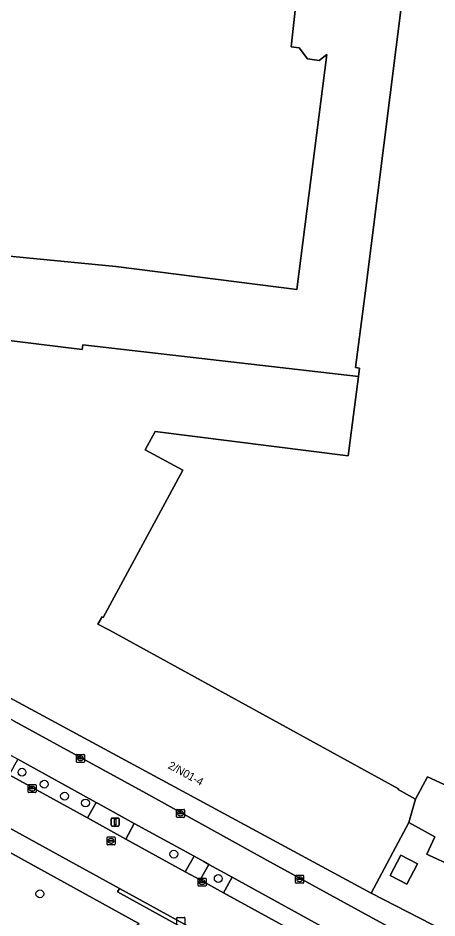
# Model space of a CAD drawing. Extents: x 161087 to 161926, y 382572 to 383873.
# Drawn here: x 161765.6 to 161817.9, y 383171.6 to 383284.1 of the extents above; entities that cross this region are included whole.
import ezdxf

# ---------------------------------------------------------------- set-up
doc = ezdxf.new("R2010")
doc.units = 0
for name, color, linetype in [('IMGEO_Berm_groen', 7, 'Continuous'), ('IMGEO_Berm_open', 7, 'Continuous'), ('IMGEO_Boom', 7, 'Continuous'), ('IMGEO_Erf', 7, 'Continuous'), ('IMGEO_Fietspad_gesloten', 7, 'Continuous'), ('IMGEO_Groenvoorziening', 7, 'Continuous'), ('IMGEO_Kolk', 7, 'Continuous'), ('IMGEO_Lage_trafo', 7, 'Continuous'), ('IMGEO_Lichtmast', 7, 'Continuous'), ('IMGEO_Pand', 7, 'Continuous'), ('IMGEO_Pand_nummerreeks', 7, 'Continuous'), ('IMGEO_Rijbaan_lokaal_gesloten', 7, 'Continuous'), ('IMGEO_Rioolput', 7, 'Continuous'), ('IMGEO_Voetpad_open', 7, 'Continuous')]:
    doc.layers.add(name, color=color, linetype=linetype)

msp = doc.modelspace()

# ---------------------------------------------------------------- linework, layer by layer
at = {"layer": 'IMGEO_Berm_groen'}
for points in [[(161765.55, 383191.45), (161764.46, 383189.51), (161774.26, 383184.12), (161775.35, 383186.06)], [(161780.11, 383183.44), (161779.04, 383181.49), (161786.48, 383177.4), (161787.57, 383179.34)], [(161792.33, 383176.72), (161789.41, 383178.32), (161788.36, 383176.37), (161791.25, 383174.78)]]:
    msp.add_lwpolyline(points, close=True, dxfattribs=at)
at = {"layer": 'IMGEO_Berm_open'}
for points in [[(161775.35, 383186.06), (161774.26, 383184.12), (161779.04, 383181.49), (161780.11, 383183.44), (161775.6, 383185.92)], [(161789.41, 383178.32), (161788.79, 383178.67), (161787.57, 383179.34), (161786.48, 383177.4), (161788.36, 383176.37)], [(161792.33, 383176.72), (161791.25, 383174.78), (161805.55, 383166.92), (161806.62, 383168.84), (161806.34, 383169)]]:
    msp.add_lwpolyline(points, close=True, dxfattribs=at)
at = {"layer": 'IMGEO_Boom'}
for centre in [(161766.08, 383189.84), (161768.85, 383188.34), (161771.39, 383186.85), (161774.01, 383185.99), (161785.05, 383179.6), (161790.6, 383176.55), (161768.31, 383174.64)]:
    msp.add_circle(centre, 0.489, dxfattribs=at)
at = {"layer": 'IMGEO_Erf'}
for points in [[(161715.07, 383287.62), (161714.36, 383283.2), (161715.67, 383282.94), (161713.93, 383272.22), (161721.18, 383268.8), (161721.25, 383268.93), (161724.16, 383267.53), (161726.72, 383266.3), (161754.7, 383252.86), (161755, 383255.26), (161777.82, 383253.04), (161800.43, 383250.18), (161804.15, 383279.52), (161803.21, 383278.8), (161801.77, 383278.98), (161800.69, 383280.38), (161799.69, 383280.51), (161801.29, 383294.95)], [(161814.38, 383292.72), (161808.98, 383250), (161807.77, 383240.41), (161808.24, 383240.35), (161808.11, 383239.29), (161807.62, 383235.47), (161806.85, 383229.37), (161782.71, 383232.42), (161781.47, 383230.13), (161786.19, 383227.57), (161776.21, 383209.19), (161776.06, 383209.27), (161775.95, 383209.06), (161775.57, 383208.36), (161777.03, 383207.57), (161813.14, 383187.78), (161813.08, 383187.66), (161815.23, 383186.48), (161816.74, 383189.24), (161818.83, 383188.32)]]:
    msp.add_lwpolyline(points, dxfattribs=at)
at = {"layer": 'IMGEO_Fietspad_gesloten'}
for points in [[(161813.48, 383169.65), (161808.08, 383172.61), (161796.69, 383178.84), (161781.54, 383187.21), (161765.08, 383196.21), (161740.29, 383209.89), (161724.1, 383218.79), (161711.61, 383225.69), (161701.8, 383231.1), (161692.49, 383236.24), (161675.83, 383245.42), (161668.78, 383249.29)], [(161673.41, 383242.19), (161685.15, 383235.73), (161685.82, 383235.37), (161699.17, 383227.98), (161700.08, 383227.48), (161706.58, 383223.89), (161716.76, 383218.27), (161724.95, 383213.76), (161732.53, 383209.59), (161738.96, 383206.05), (161741.88, 383204.44), (161742.9, 383203.88), (161744.57, 383202.96), (161750.77, 383199.57), (161759.78, 383194.62), (161765.55, 383191.45), (161775.35, 383186.06), (161775.6, 383185.92), (161780.11, 383183.44), (161787.57, 383179.34), (161788.79, 383178.67), (161789.41, 383178.32), (161792.33, 383176.72), (161806.34, 383169)]]:
    msp.add_lwpolyline(points, dxfattribs=at)
at = {"layer": 'IMGEO_Groenvoorziening'}
msp.add_lwpolyline([(161746.55, 383189.7), (161744.3, 383188.24), (161761.69, 383161.98), (161763.41, 383159.38), (161780.73, 383170.91), (161780.61, 383170.97)], close=True, dxfattribs=at)
at = {"layer": 'IMGEO_Kolk'}
for p, q in [((161772.88, 383191.14), (161772.88, 383191.99)), ((161772.95, 383192.07), (161773.81, 383192.07)), ((161773.14, 383191.56), (161773.14, 383191.57)), ((161773.18, 383191.61), (161773.58, 383191.61)), ((161773.57, 383191.52), (161773.18, 383191.52)), ((161773.39, 383191.29), (161773.36, 383191.29)), ((161773.37, 383191.85), (161773.39, 383191.85)), ((161773.62, 383191.57), (161773.62, 383191.56)), ((161773.88, 383191.99), (161773.88, 383191.14)), ((161773.81, 383191.07), (161772.95, 383191.07)), ((161766.84, 383187.37), (161766.84, 383188.22)), ((161766.91, 383188.3), (161767.76, 383188.3)), ((161767.09, 383187.79), (161767.09, 383187.8)), ((161767.53, 383187.75), (161767.13, 383187.75)), ((161767.14, 383187.84), (161767.53, 383187.84)), ((161767.32, 383188.07), (161767.35, 383188.07)), ((161767.58, 383187.8), (161767.58, 383187.79)), ((161767.84, 383188.22), (161767.84, 383187.37)), ((161767.76, 383187.29), (161766.91, 383187.29)), ((161767.35, 383187.52), (161767.32, 383187.52)), ((161785.38, 383184.26), (161785.38, 383185.11)), ((161785.46, 383185.18), (161786.31, 383185.18)), ((161785.64, 383184.68), (161785.64, 383184.69)), ((161786.08, 383184.64), (161785.68, 383184.64)), ((161785.69, 383184.73), (161786.08, 383184.73)), ((161785.87, 383184.96), (161785.9, 383184.96)), ((161785.89, 383184.4), (161785.87, 383184.4)), ((161786.13, 383184.69), (161786.13, 383184.68)), ((161786.38, 383185.11), (161786.38, 383184.26)), ((161786.31, 383184.18), (161785.46, 383184.18)), ((161788.07, 383175.67), (161788.07, 383176.53)), ((161788.15, 383176.6), (161789, 383176.6)), ((161789.08, 383176.53), (161789.08, 383175.67)), ((161800.26, 383176.04), (161800.26, 383176.89)), ((161800.34, 383176.97), (161801.19, 383176.97)), ((161800.57, 383176.51), (161800.96, 383176.51)), ((161800.75, 383176.75), (161800.78, 383176.75)), ((161801.26, 383176.89), (161801.26, 383176.04)), ((161789, 383175.6), (161788.15, 383175.6)), ((161788.33, 383176.09), (161788.33, 383176.11)), ((161788.77, 383176.06), (161788.37, 383176.06)), ((161788.38, 383176.14), (161788.77, 383176.14)), ((161788.56, 383176.38), (161788.59, 383176.38)), ((161788.58, 383175.82), (161788.56, 383175.82)), ((161788.82, 383176.11), (161788.82, 383176.09)), ((161801.19, 383175.97), (161800.34, 383175.97)), ((161800.52, 383176.46), (161800.52, 383176.47)), ((161800.96, 383176.42), (161800.56, 383176.42)), ((161800.77, 383176.19), (161800.75, 383176.19)), ((161801.01, 383176.47), (161801.01, 383176.46)), ((161785.43, 383170.76), (161785.43, 383171.62)), ((161785.5, 383171.69), (161786.36, 383171.69)), ((161786.43, 383171.62), (161786.43, 383170.76))]:
    msp.add_line(p, q, dxfattribs=at)
for points in [[(161772.88, 383191.14), (161772.88, 383191.99)], [(161772.95, 383192.07), (161773.81, 383192.07)], [(161773.88, 383191.99), (161773.88, 383191.14)], [(161773.81, 383191.07), (161772.95, 383191.07)], [(161766.84, 383187.37), (161766.84, 383188.22)], [(161766.91, 383188.3), (161767.76, 383188.3)], [(161767.84, 383188.22), (161767.84, 383187.37)], [(161767.76, 383187.29), (161766.91, 383187.29)], [(161785.38, 383184.26), (161785.38, 383185.11)], [(161785.46, 383185.18), (161786.31, 383185.18)], [(161786.38, 383185.11), (161786.38, 383184.26)], [(161786.31, 383184.18), (161785.46, 383184.18)], [(161788.07, 383175.67), (161788.07, 383176.53)], [(161788.15, 383176.6), (161789, 383176.6)], [(161789.08, 383176.53), (161789.08, 383175.67)], [(161800.26, 383176.04), (161800.26, 383176.89)], [(161800.34, 383176.97), (161801.19, 383176.97)], [(161801.26, 383176.89), (161801.26, 383176.04)], [(161789, 383175.6), (161788.15, 383175.6)], [(161801.19, 383175.97), (161800.34, 383175.97)], [(161785.43, 383170.76), (161785.43, 383171.62)], [(161785.5, 383171.69), (161786.36, 383171.69)], [(161786.43, 383171.62), (161786.43, 383170.76)]]:
    msp.add_lwpolyline(points, dxfattribs=at)
for centre, radius, start, end in [((161772.95, 383191.99), 0.0765, 91.552, 178.448), ((161772.95, 383191.99), 0.0765, 91.552, 178.448), ((161772.95, 383191.14), 0.0765, 181.552, 268.448), ((161772.95, 383191.14), 0.0765, 181.552, 268.448), ((161773.18, 383191.57), 0.0403, 85.8775, 175.7526), ((161773.17, 383191.56), 0.0366, 178.938, 274.7102), ((161773.58, 383191.57), 0.043, 264.8664, 352.4533), ((161773.58, 383191.57), 0.0386, 1.7309, 96.639), ((161773.8, 383191.99), 0.0765, 1.552, 88.448), ((161773.8, 383191.99), 0.0765, 1.552, 88.448), ((161773.8, 383191.14), 0.0765, 271.552, 358.448), ((161773.8, 383191.14), 0.0765, 271.552, 358.448), ((161766.91, 383188.22), 0.0765, 91.552, 178.448), ((161766.91, 383188.22), 0.0765, 91.552, 178.448), ((161767.13, 383187.8), 0.0403, 85.8775, 175.7526), ((161767.13, 383187.79), 0.0366, 178.938, 274.7102), ((161767.54, 383187.8), 0.0386, 1.7309, 96.639), ((161767.54, 383187.79), 0.043, 264.8664, 352.4533), ((161767.76, 383188.22), 0.0765, 1.552, 88.448), ((161767.76, 383188.22), 0.0765, 1.552, 88.448), ((161766.91, 383187.37), 0.0765, 181.552, 268.448), ((161766.91, 383187.37), 0.0765, 181.552, 268.448), ((161767.76, 383187.37), 0.0765, 271.552, 358.448), ((161767.76, 383187.37), 0.0765, 271.552, 358.448), ((161785.46, 383185.11), 0.0765, 91.552, 178.448), ((161785.46, 383185.11), 0.0765, 91.552, 178.448), ((161785.68, 383184.69), 0.0403, 85.8775, 175.7526), ((161785.68, 383184.68), 0.0366, 178.938, 274.7102), ((161786.09, 383184.69), 0.0386, 1.7309, 96.639), ((161786.08, 383184.68), 0.043, 264.8664, 352.4533), ((161786.31, 383185.11), 0.0765, 1.552, 88.448), ((161786.31, 383185.11), 0.0765, 1.552, 88.448), ((161785.46, 383184.26), 0.0765, 181.552, 268.448), ((161785.46, 383184.26), 0.0765, 181.552, 268.448), ((161786.31, 383184.26), 0.0765, 271.552, 358.448), ((161786.31, 383184.26), 0.0765, 271.552, 358.448), ((161788.15, 383176.52), 0.0765, 91.552, 178.448), ((161788.15, 383176.52), 0.0765, 91.552, 178.448), ((161789, 383176.52), 0.0765, 1.552, 88.448), ((161789, 383176.52), 0.0765, 1.552, 88.448), ((161800.34, 383176.89), 0.0765, 91.552, 178.448), ((161800.34, 383176.89), 0.0765, 91.552, 178.448), ((161800.56, 383176.47), 0.0403, 85.8775, 175.7526), ((161800.97, 383176.47), 0.0386, 1.7309, 96.639), ((161801.19, 383176.89), 0.0765, 1.552, 88.448), ((161801.19, 383176.89), 0.0765, 1.552, 88.448), ((161788.15, 383175.68), 0.0765, 181.552, 268.448), ((161788.15, 383175.68), 0.0765, 181.552, 268.448), ((161788.37, 383176.1), 0.0403, 85.8775, 175.7526), ((161788.37, 383176.09), 0.0366, 178.938, 274.7102), ((161788.78, 383176.1), 0.0386, 1.7309, 96.639), ((161788.77, 383176.1), 0.043, 264.8664, 352.4533), ((161789, 383175.68), 0.0765, 271.552, 358.448), ((161789, 383175.68), 0.0765, 271.552, 358.448), ((161800.34, 383176.04), 0.0765, 181.552, 268.448), ((161800.34, 383176.04), 0.0765, 181.552, 268.448), ((161800.56, 383176.46), 0.0366, 178.938, 274.7102), ((161800.96, 383176.47), 0.043, 264.8664, 352.4533), ((161801.19, 383176.04), 0.0765, 271.552, 358.448), ((161801.19, 383176.04), 0.0765, 271.552, 358.448), ((161785.5, 383171.62), 0.0765, 91.552, 178.448), ((161785.5, 383171.62), 0.0765, 91.552, 178.448), ((161786.35, 383171.62), 0.0765, 1.552, 88.448), ((161786.35, 383171.62), 0.0765, 1.552, 88.448)]:
    msp.add_arc(centre, radius, start, end, dxfattribs=at)
for centre, major_axis, ratio, start_param, end_param in [((161773.37, 383191.57), (-0.387, 0.002), 0.722429, 4.712389, 7.853982), ((161773.39, 383191.57), (-0.39, 0.002), 0.717154, 1.570796, 4.712389), ((161767.32, 383187.79), (-0.387, 0.002), 0.722429, 4.712389, 7.853982), ((161767.35, 383187.79), (-0.39, 0.002), 0.717154, 1.570796, 4.712389), ((161785.87, 383184.68), (-0.387, 0.002), 0.722429, 4.712389, 7.853982), ((161785.89, 383184.68), (-0.39, 0.002), 0.717154, 1.570796, 4.712389), ((161800.75, 383176.47), (-0.387, 0.002), 0.722429, 4.712389, 7.853982), ((161800.77, 383176.47), (-0.39, 0.002), 0.717154, 1.570796, 4.712389), ((161788.56, 383176.1), (-0.387, 0.002), 0.722429, 4.712389, 7.853982), ((161788.59, 383176.1), (-0.39, 0.002), 0.717154, 1.570796, 4.712389)]:
    msp.add_ellipse(centre, major_axis=major_axis, ratio=ratio, start_param=start_param, end_param=end_param, dxfattribs=at)
at = {"layer": 'IMGEO_Lage_trafo'}
msp.add_lwpolyline([(161815.49, 383178.38), (161813.42, 383179.47), (161812.08, 383176.94), (161814.15, 383175.85)], close=True, dxfattribs=at)
at = {"layer": 'IMGEO_Lichtmast'}
for p, q in [((161777.23, 383183.21), (161777.23, 383184.01)), ((161777.23, 383184.01), (161777.23, 383183.21)), ((161777.33, 383184.11), (161778.12, 383184.11)), ((161778.12, 383184.11), (161777.33, 383184.11)), ((161778.22, 383184.01), (161778.22, 383183.21)), ((161778.22, 383183.21), (161778.22, 383184.01)), ((161778.12, 383183.11), (161777.33, 383183.11)), ((161777.33, 383183.11), (161778.12, 383183.11))]:
    msp.add_line(p, q, dxfattribs=at)
msp.add_lwpolyline([(161777.65, 383183.99), (161777.8, 383183.99), (161777.8, 383183.24), (161777.65, 383183.24), (161777.65, 383183.99)], dxfattribs=at)
for centre, start, end in [((161777.33, 383184.01), 90, 180), ((161777.33, 383184.01), 90, 180), ((161778.12, 383184.01), 0, 90), ((161778.12, 383184.01), 360, 90), ((161777.33, 383183.21), 180, 270), ((161777.33, 383183.21), 180, 270), ((161778.12, 383183.21), 270, 0), ((161778.12, 383183.21), 270, 0)]:
    msp.add_arc(centre, 0.1, start, end, dxfattribs=at)
at = {"layer": 'IMGEO_Pand'}
for points in [[(161801.29, 383294.95), (161799.69, 383280.51), (161800.69, 383280.38), (161801.77, 383278.98), (161803.21, 383278.8), (161804.15, 383279.52), (161800.43, 383250.18), (161777.82, 383253.04), (161755, 383255.26), (161754.7, 383252.86), (161754.53, 383251.51), (161753.72, 383245.13), (161764.81, 383243.73), (161773.6, 383242.67), (161773.66, 383243.24), (161808.11, 383239.29), (161808.24, 383240.35), (161807.77, 383240.41), (161808.98, 383250), (161814.38, 383292.72)], [(161786.19, 383227.57), (161781.47, 383230.13), (161782.71, 383232.42), (161806.85, 383229.37), (161807.62, 383235.47), (161808.11, 383239.29), (161773.66, 383243.24), (161773.6, 383242.67), (161764.81, 383243.73), (161753.72, 383245.13), (161754.53, 383251.51), (161754.04, 383251.73), (161752.81, 383248.84), (161748.96, 383250.67)], [(161755.35, 383210.33), (161756.51, 383209.73), (161753.95, 383205.01), (161753.8, 383204.74), (161754.06, 383204.6), (161761.35, 383200.62), (161763.83, 383199.27), (161764.53, 383198.89), (161764.64, 383199.08), (161809.72, 383174.7), (161814.42, 383183.54), (161815.23, 383186.48), (161813.08, 383187.66), (161813.14, 383187.78), (161777.03, 383207.57), (161775.57, 383208.36), (161775.95, 383209.06), (161776.06, 383209.27), (161776.21, 383209.19), (161786.19, 383227.57)]]:
    msp.add_lwpolyline(points, dxfattribs=at)
msp.add_lwpolyline([(161842.57, 383212.42), (161839.01, 383214.07), (161836.33, 383215.3), (161832.48, 383217.08), (161832.23, 383217.2), (161830.13, 383212.66), (161818.83, 383188.32), (161816.74, 383189.24), (161815.23, 383186.48), (161814.42, 383183.54), (161817.68, 383181.75), (161816.68, 383179.6), (161816.93, 383179.48), (161823.73, 383176.32), (161824.11, 383177.15), (161826.85, 383183.05), (161828.57, 383182.26)], close=True, dxfattribs=at)
at = {"layer": 'IMGEO_Rijbaan_lokaal_gesloten'}
msp.add_lwpolyline([(161675.51, 383231.83), (161682.52, 383227.97), (161694.38, 383221.45), (161725.93, 383204.05), (161728.58, 383202.6), (161739.16, 383196.79), (161751.87, 383189.8), (161778.25, 383175.3), (161791.83, 383167.83), (161794.9, 383166.13), (161804.55, 383160.83), (161808.81, 383158.48), (161811.5, 383163.65), (161805.55, 383166.92), (161791.25, 383174.78), (161788.36, 383176.37), (161786.48, 383177.4), (161779.04, 383181.49), (161774.26, 383184.12), (161764.46, 383189.51)], dxfattribs=at)
at = {"layer": 'IMGEO_Rioolput'}
for p, q in [((161776.7, 383180.83), (161776.7, 383181.68)), ((161776.77, 383181.76), (161777.63, 383181.76)), ((161776.96, 383181.25), (161776.96, 383181.26)), ((161777, 383181.3), (161777.4, 383181.3)), ((161777.4, 383181.21), (161777, 383181.21)), ((161777.19, 383181.54), (161777.21, 383181.54)), ((161777.44, 383181.26), (161777.44, 383181.25)), ((161777.7, 383181.68), (161777.7, 383180.83)), ((161777.63, 383180.76), (161776.77, 383180.76)), ((161777.21, 383180.98), (161777.18, 383180.98))]:
    msp.add_line(p, q, dxfattribs=at)
for points in [[(161776.7, 383180.83), (161776.7, 383181.68)], [(161776.77, 383181.76), (161777.63, 383181.76)], [(161777.7, 383181.68), (161777.7, 383180.83)], [(161777.63, 383180.76), (161776.77, 383180.76)]]:
    msp.add_lwpolyline(points, dxfattribs=at)
for centre, radius, start, end in [((161776.78, 383181.68), 0.0765, 91.552, 178.448), ((161776.78, 383181.68), 0.0765, 91.552, 178.448), ((161777, 383181.26), 0.0403, 85.8775, 175.7526), ((161776.99, 383181.25), 0.0366, 178.938, 274.7102), ((161777.4, 383181.26), 0.0386, 1.7309, 96.639), ((161777.4, 383181.26), 0.043, 264.8664, 352.4533), ((161777.62, 383181.68), 0.0765, 1.552, 88.448), ((161777.62, 383181.68), 0.0765, 1.552, 88.448), ((161776.78, 383180.83), 0.0765, 181.552, 268.448), ((161776.78, 383180.83), 0.0765, 181.552, 268.448), ((161777.62, 383180.83), 0.0765, 271.552, 358.448), ((161777.62, 383180.83), 0.0765, 271.552, 358.448)]:
    msp.add_arc(centre, radius, start, end, dxfattribs=at)
for centre, major_axis, ratio, start_param, end_param in [((161777.19, 383181.26), (-0.387, 0.002), 0.722429, 4.712389, 7.853982), ((161777.21, 383181.26), (-0.39, 0.002), 0.717154, 1.570796, 4.712389)]:
    msp.add_ellipse(centre, major_axis=major_axis, ratio=ratio, start_param=start_param, end_param=end_param, dxfattribs=at)
at = {"layer": 'IMGEO_Voetpad_open'}
for points in [[(161791.59, 383167.4), (161778.01, 383174.87), (161778.25, 383175.3), (161751.87, 383189.8), (161751.63, 383189.36), (161728.34, 383202.17), (161728.58, 383202.6), (161725.93, 383204.05), (161694.38, 383221.45), (161694.14, 383221.02), (161682.29, 383227.54), (161682.52, 383227.97), (161675.51, 383231.83)], [(161821.86, 383168.48), (161809.72, 383174.7), (161764.64, 383199.08)], [(161765.08, 383196.21), (161781.54, 383187.21), (161796.69, 383178.84), (161808.08, 383172.61), (161813.48, 383169.65)], [(161738.64, 383192.54), (161738.85, 383192.22), (161740.65, 383189.52), (161740.79, 383189.32), (161740.56, 383189.17), (161742.11, 383186.78), (161744.3, 383188.24), (161746.55, 383189.7), (161780.61, 383170.97)]]:
    msp.add_lwpolyline(points, dxfattribs=at)
for points in [[(161816.93, 383179.48), (161816.68, 383179.6), (161817.68, 383181.75), (161814.42, 383183.54), (161809.72, 383174.7), (161821.86, 383168.48), (161828.62, 383174.04), (161827.06, 383174.81), (161823.73, 383176.32)], [(161815.49, 383178.38), (161814.15, 383175.85), (161812.08, 383176.94), (161813.42, 383179.47)], [(161778.25, 383175.3), (161778.01, 383174.87), (161791.59, 383167.4), (161791.83, 383167.83)]]:
    msp.add_lwpolyline(points, close=True, dxfattribs=at)

# ---------------------------------------------------------------- texts
at = {"layer": 'IMGEO_Pand_nummerreeks'}
msp.add_text('2/N01-4', height=1, rotation=331.2834, dxfattribs=at).set_placement((161784.23, 383190.38))

doc.saveas('drawing.dxf')
